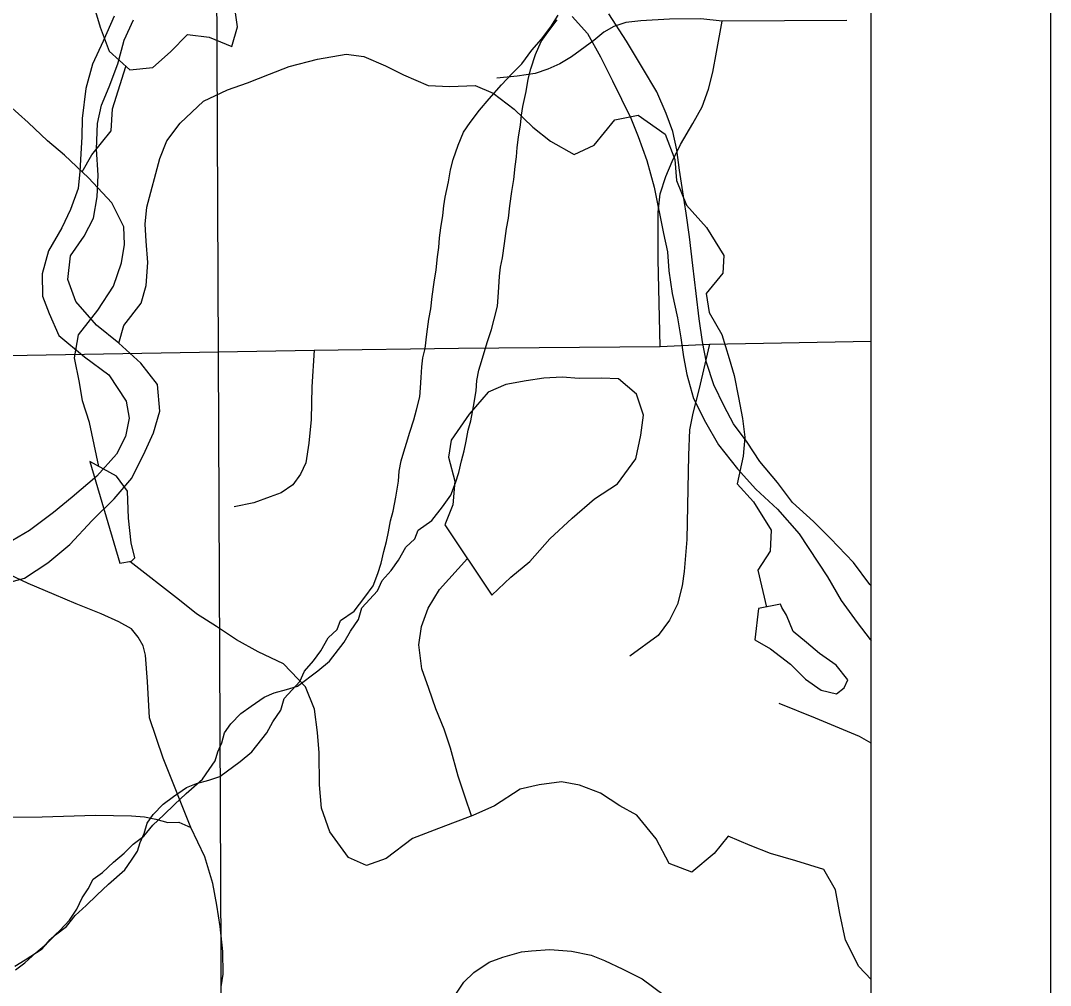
# Model space of a CAD drawing. Extents: x -21.1 to 50.3, y 0 to 22.1.
# Drawn here: x 8.426 to 9, y 15.185 to 15.723 of the extents above; entities that cross this region are included whole.
import ezdxf

# ---------------------------------------------------------------- set-up
doc = ezdxf.new("R2010")
doc.units = 0
for name, color, linetype in [('GM_X_County', 7, 'Continuous'), ('GM_X_County_Road', 7, 'Continuous'), ('GM_X_Major_River', 7, 'Continuous'), ('GM_X_Minor_Lake', 7, 'Continuous'), ('GM_X_Minor_River', 7, 'Continuous'), ('GM_X_Section', 7, 'Continuous'), ('GM_X_State_Route', 7, 'Continuous'), ('GM_X_Township_Road', 7, 'Continuous'), ('SH_Cut_Line', 7, 'Continuous'), ('SH_Data', 7, 'Continuous')]:
    doc.layers.add(name, color=color, linetype=linetype)

msp = doc.modelspace()

# ---------------------------------------------------------------- linework, layer by layer
at = {"layer": 'GM_X_County'}
msp.add_lwpolyline([(8.9, 14.74638), (8.9, 20.9), (2.1, 20.9), (2.1, 14.1), (8.89319, 14.1)], dxfattribs=at)
at = {"layer": 'GM_X_County_Road'}
msp.add_lwpolyline([(7.5677, 15.5301), (7.71992, 15.53138), (8.07144, 15.5342), (8.12717, 15.53456), (8.40804, 15.53604), (8.58951, 15.53919), (8.67006, 15.5404), (8.78252, 15.54136), (8.80991, 15.54258), (8.9, 15.5443)], dxfattribs=at)
at = {"layer": 'GM_X_Major_River'}
for points in [[(8.47818, 15.72558), (8.47189, 15.71162), (8.46599, 15.69879), (8.46236, 15.68517), (8.4602, 15.66849), (8.46004, 15.65824)], [(8.73342, 15.72525), (8.742, 15.7158), (8.74916, 15.70286), (8.75593, 15.68953), (8.76082, 15.67926), (8.76608, 15.6686), (8.77021, 15.65833), (8.77509, 15.64501), (8.77919, 15.63019), (8.78439, 15.60433), (8.78662, 15.59407), (8.78733, 15.58343), (8.78916, 15.57089), (8.79214, 15.55721), (8.79398, 15.54618), (8.79545, 15.53554), (8.7973, 15.52566), (8.80104, 15.51235), (8.80781, 15.49903), (8.81497, 15.48646), (8.82554, 15.47313), (8.83573, 15.46169), (8.84783, 15.45062), (8.85992, 15.4369), (8.87575, 15.4129), (8.88328, 15.39958), (8.89234, 15.38739), (8.8995, 15.37786), (8.9, 15.37718)], [(8.9, 15.40787), (8.89927, 15.40863), (8.89022, 15.42082), (8.87737, 15.43416), (8.86792, 15.4437), (8.8562, 15.45439), (8.8479, 15.46544), (8.83808, 15.47725), (8.83092, 15.48792), (8.82337, 15.4982), (8.81811, 15.5081), (8.81247, 15.5199), (8.80835, 15.53245), (8.80612, 15.54385), (8.80429, 15.55677), (8.80245, 15.57083), (8.80063, 15.58641), (8.7988, 15.60237), (8.79697, 15.61568), (8.79513, 15.62746), (8.79329, 15.63962), (8.79182, 15.65102), (8.78959, 15.66128), (8.78584, 15.67118), (8.78058, 15.68335), (8.77267, 15.69668), (8.76363, 15.71153), (8.75383, 15.72676)], [(8.46146, 15.60275), (8.46656, 15.61293), (8.46864, 15.62468), (8.46921, 15.63683), (8.46829, 15.65127), (8.46889, 15.6657), (8.47095, 15.67593), (8.47529, 15.68611), (8.48005, 15.69896), (8.48367, 15.7122), (8.48878, 15.72352)], [(8.46004, 15.65824), (8.45952, 15.64875), (8.45898, 15.63888), (8.45808, 15.6294), (8.45372, 15.61769), (8.449, 15.6075), (8.44158, 15.5947), (8.43797, 15.58184), (8.43815, 15.5693), (8.4418, 15.55975), (8.44731, 15.54751), (8.46156, 15.53551), (8.47507, 15.52543), (8.48472, 15.51085), (8.48647, 15.50133), (8.48441, 15.4911), (8.47932, 15.4813), (8.4685, 15.46893), (8.45464, 15.45736), (8.44426, 15.44878), (8.43081, 15.43873), (8.41509, 15.42947)], [(8.41515, 15.40858), (8.42812, 15.41218), (8.44116, 15.42072), (8.45347, 15.43079), (8.46584, 15.44428), (8.47818, 15.45625), (8.48785, 15.46788), (8.4953, 15.48296), (8.50002, 15.49314), (8.50363, 15.50524), (8.50234, 15.52008), (8.49302, 15.532), (8.48066, 15.5432), (8.46829, 15.55326), (8.45672, 15.56636), (8.45235, 15.57858), (8.4537, 15.59185), (8.46146, 15.60275)]]:
    msp.add_lwpolyline(points, dxfattribs=at)
at = {"layer": 'GM_X_Minor_Lake'}
for points in [[(8.46597, 15.7337), (8.47028, 15.71931), (8.47533, 15.70606), (8.48681, 15.69553), (8.4997, 15.69679), (8.50949, 15.70562), (8.51889, 15.71521), (8.53104, 15.7138), (8.54361, 15.7086), (8.54693, 15.71965), (8.54492, 15.73254)], [(8.68867, 15.40259), (8.69921, 15.41257), (8.70975, 15.4214), (8.72102, 15.43405), (8.73344, 15.44556), (8.74587, 15.45632), (8.75869, 15.4648), (8.76882, 15.47857), (8.77173, 15.49189), (8.77315, 15.50293), (8.76925, 15.51467), (8.75931, 15.52331), (8.74982, 15.5236), (8.73729, 15.52349), (8.7278, 15.52416), (8.71756, 15.52368), (8.70771, 15.52207), (8.69634, 15.52006), (8.68651, 15.51579), (8.676, 15.50353), (8.66588, 15.489), (8.66445, 15.47949), (8.66799, 15.46622), (8.66697, 15.45292), (8.66251, 15.44186)], [(8.46449, 15.47723), (8.48132, 15.4204)], [(8.48132, 15.4204), (8.48776, 15.4216), (8.48964, 15.42352), (8.48766, 15.43186), (8.48602, 15.44552), (8.48551, 15.46071), (8.47936, 15.46901), (8.46449, 15.47723)], [(8.66251, 15.44186), (8.68867, 15.40259)], [(8.83729, 15.39511), (8.83521, 15.37766), (8.84389, 15.37263), (8.85519, 15.36416), (8.86345, 15.35572), (8.87212, 15.34956), (8.88083, 15.34757), (8.88504, 15.35094), (8.88699, 15.35548), (8.88061, 15.36352), (8.87119, 15.37008), (8.86404, 15.37623), (8.85652, 15.38238), (8.85281, 15.39153), (8.8502, 15.39574), (8.84946, 15.39765)], [(8.84946, 15.39765), (8.83729, 15.39511)]]:
    msp.add_lwpolyline(points, dxfattribs=at)
at = {"layer": 'GM_X_Minor_River'}
for points in [[(8.6369, 15.47181), (8.63801, 15.47751), (8.63951, 15.48246), (8.641, 15.4874), (8.64287, 15.49349), (8.64512, 15.50034), (8.64661, 15.50605), (8.64847, 15.51328), (8.64882, 15.51822), (8.64917, 15.52392), (8.64952, 15.53), (8.65025, 15.53494), (8.65137, 15.54026), (8.65246, 15.54825), (8.65356, 15.55661), (8.65467, 15.56231), (8.65539, 15.56916), (8.65649, 15.57714), (8.65759, 15.58398), (8.65831, 15.59121), (8.65904, 15.59653), (8.6594, 15.60185), (8.66013, 15.60755), (8.66123, 15.6144), (8.66196, 15.61972), (8.66269, 15.62466), (8.66455, 15.63303), (8.66565, 15.63987), (8.66714, 15.64558), (8.66977, 15.65357), (8.67277, 15.6608), (8.67654, 15.66614), (8.68184, 15.67301), (8.68713, 15.6795), (8.69394, 15.68713), (8.69999, 15.69362), (8.70529, 15.69897), (8.71096, 15.7066), (8.71625, 15.71271), (8.72154, 15.71957), (8.72569, 15.72606)], [(8.68019, 15.52232), (8.6813, 15.52803), (8.6828, 15.53297), (8.68429, 15.53792), (8.68616, 15.54401), (8.68841, 15.55086), (8.6899, 15.55656), (8.69176, 15.56379), (8.69211, 15.56873), (8.69246, 15.57443), (8.69281, 15.58051), (8.69354, 15.58545), (8.69465, 15.59078), (8.69575, 15.59876), (8.69685, 15.60713), (8.69796, 15.61283), (8.69868, 15.61967), (8.69978, 15.62766), (8.70088, 15.6345), (8.7016, 15.64172), (8.70233, 15.64705), (8.70268, 15.65236), (8.70341, 15.65807), (8.70452, 15.66491), (8.70525, 15.67023), (8.70598, 15.67518), (8.70784, 15.68354), (8.70894, 15.69039), (8.71043, 15.69609), (8.71305, 15.70409), (8.71606, 15.71132), (8.71983, 15.71666), (8.72512, 15.72353)], [(8.48066, 15.5432), (8.48348, 15.55303), (8.49316, 15.56542), (8.49598, 15.57526), (8.49694, 15.58816), (8.49598, 15.59995), (8.49537, 15.60945), (8.49627, 15.61894), (8.50353, 15.64618), (8.50749, 15.656), (8.51485, 15.66576), (8.52796, 15.6781), (8.54135, 15.68435), (8.55243, 15.68836), (8.56465, 15.69311), (8.57574, 15.6975), (8.59137, 15.70144), (8.60737, 15.70424), (8.61722, 15.70295), (8.6293, 15.69783), (8.63947, 15.69274), (8.65305, 15.68683), (8.6652, 15.68627), (8.67926, 15.68681), (8.68945, 15.68248), (8.70108, 15.67357), (8.71156, 15.66353), (8.72132, 15.65578), (8.7345, 15.64837), (8.74559, 15.65352), (8.75721, 15.66778), (8.77016, 15.67024), (8.78519, 15.65975), (8.79066, 15.64561), (8.79162, 15.63382), (8.7971, 15.62006), (8.80831, 15.60774), (8.81794, 15.59202), (8.81741, 15.58215), (8.80812, 15.57089), (8.80985, 15.56023), (8.81688, 15.54797), (8.82084, 15.53461), (8.82374, 15.52507), (8.82621, 15.51287), (8.8283, 15.50107), (8.82966, 15.49079), (8.82874, 15.48017), (8.82545, 15.46464), (8.83441, 15.45463), (8.84443, 15.4389), (8.84386, 15.42714), (8.83686, 15.41661), (8.84166, 15.39602)], [(8.46021, 15.63874), (8.46561, 15.64821), (8.47649, 15.66162), (8.47714, 15.67378), (8.48463, 15.69752)], [(8.46961, 15.4744), (8.46429, 15.49889), (8.46039, 15.51101), (8.45878, 15.52125), (8.456, 15.5349), (8.45816, 15.54784), (8.46904, 15.56162), (8.47765, 15.575), (8.48209, 15.58796), (8.48389, 15.59824), (8.48342, 15.60811), (8.47685, 15.62135), (8.46382, 15.63528), (8.45043, 15.64807), (8.44087, 15.65596), (8.43015, 15.66612), (8.41944, 15.6759)], [(8.4228, 15.19572), (8.42849, 15.19917), (8.43797, 15.2053), (8.44251, 15.21065), (8.44781, 15.21561), (8.45311, 15.22134), (8.45726, 15.22744), (8.46027, 15.23392), (8.46367, 15.23888), (8.4663, 15.24421), (8.47161, 15.24804), (8.47767, 15.25377), (8.48373, 15.25874), (8.48865, 15.2637), (8.49472, 15.2683), (8.49963, 15.2744), (8.50569, 15.28013), (8.51175, 15.28587), (8.51818, 15.29198), (8.52727, 15.30001), (8.53105, 15.30535), (8.53445, 15.3103), (8.53594, 15.31525), (8.5382, 15.3202), (8.53969, 15.32591), (8.54309, 15.33087), (8.54877, 15.33659), (8.55445, 15.3408), (8.56166, 15.34578), (8.56735, 15.34809), (8.57419, 15.35003), (8.58027, 15.35196), (8.59165, 15.36038), (8.59809, 15.36574), (8.6064, 15.37642), (8.60979, 15.38252), (8.61432, 15.389), (8.61619, 15.39547), (8.62489, 15.40501), (8.62753, 15.41073), (8.63244, 15.41645), (8.6366, 15.42217), (8.64074, 15.42941), (8.64567, 15.434), (8.64754, 15.43895), (8.65513, 15.44431), (8.66117, 15.45194), (8.6657, 15.45842), (8.66833, 15.46527), (8.6702, 15.47098), (8.67169, 15.47745), (8.67318, 15.48316), (8.67429, 15.48848), (8.6754, 15.49456), (8.67689, 15.49989), (8.67837, 15.50788), (8.67984, 15.51662), (8.68019, 15.52232)], [(8.42302, 15.19369), (8.42832, 15.19752), (8.43438, 15.20325), (8.44044, 15.20822), (8.44537, 15.21319), (8.45143, 15.21778), (8.45634, 15.22389), (8.4624, 15.22962), (8.46846, 15.23535), (8.4749, 15.24146), (8.48399, 15.24949), (8.48776, 15.25483), (8.49116, 15.25979), (8.49266, 15.26473), (8.49491, 15.26968), (8.4964, 15.27539), (8.4998, 15.28035), (8.50548, 15.28608), (8.51116, 15.29029), (8.51837, 15.29527), (8.52406, 15.29758), (8.53091, 15.29951), (8.53699, 15.30145), (8.54836, 15.30987), (8.5548, 15.31522), (8.56311, 15.3259), (8.5665, 15.332), (8.57103, 15.33848), (8.5729, 15.34495), (8.5816, 15.3545), (8.58424, 15.36021), (8.58915, 15.36593), (8.59331, 15.37166), (8.59745, 15.3789), (8.60238, 15.38348), (8.60425, 15.38843), (8.61184, 15.39379), (8.61788, 15.40143), (8.62242, 15.40791), (8.62504, 15.41476), (8.62691, 15.42047), (8.6284, 15.42693), (8.62989, 15.43264), (8.631, 15.43797), (8.63211, 15.44405), (8.6336, 15.44938), (8.63508, 15.45736), (8.63655, 15.46611), (8.6369, 15.47181)], [(8.9, 15.1883), (8.89317, 15.19553), (8.88583, 15.21028), (8.88266, 15.22507), (8.88026, 15.23835), (8.87371, 15.24968), (8.85811, 15.25448), (8.84403, 15.25852), (8.8326, 15.26298), (8.82042, 15.26818), (8.81253, 15.25861), (8.8001, 15.24823), (8.78754, 15.25306), (8.78021, 15.26667), (8.76946, 15.27986), (8.75993, 15.28509), (8.74924, 15.29221), (8.73743, 15.29666), (8.72755, 15.29847), (8.71505, 15.29683), (8.70444, 15.29445), (8.6901, 15.2852), (8.67801, 15.27976), (8.66666, 15.27548), (8.65645, 15.27158), (8.64435, 15.26691), (8.62965, 15.25575), (8.61868, 15.25185), (8.60878, 15.25632), (8.5984, 15.27066), (8.59373, 15.28391), (8.59247, 15.29682), (8.59232, 15.31468), (8.59145, 15.32607), (8.58982, 15.33897), (8.58477, 15.35146), (8.57252, 15.36426), (8.55842, 15.37097), (8.54621, 15.37769), (8.53514, 15.38519), (8.52407, 15.3923), (8.51452, 15.39981), (8.48691, 15.42144)], [(8.67731, 15.2795), (8.67375, 15.28998), (8.66984, 15.30172), (8.66553, 15.31726), (8.66202, 15.32787), (8.65736, 15.33922), (8.65347, 15.35058), (8.64957, 15.36157), (8.64793, 15.37485), (8.64936, 15.38512), (8.65306, 15.39542), (8.65942, 15.40573), (8.67509, 15.42298)]]:
    msp.add_lwpolyline(points, dxfattribs=at)
at = {"layer": 'GM_X_Section'}
msp.add_lwpolyline([(7.52522, 15.9214), (7.57297, 15.92106), (8.53439, 15.91417), (8.53889, 14.90805), (7.52217, 14.89823)], close=True, dxfattribs=at)
at = {"layer": 'GM_X_State_Route'}
msp.add_lwpolyline([(8.9, 14.1), (8.9, 17.84218), (8.25757, 17.83124), (7.86638, 17.82395), (7.58368, 17.81946), (6.90933, 17.81425), (6.69997, 17.81193), (6.66406, 17.81203), (6.52196, 17.81036), (6.52053, 17.72081), (6.52013, 17.69645), (6.52222, 16.85672), (6.52315, 16.46813), (6.52123, 16.24517), (6.51982, 16.08256), (6.51595, 15.49226), (6.51465, 15.30312), (6.514, 15.09364), (6.51464, 15.03489), (6.5142, 14.9441), (6.51283, 14.60317)], dxfattribs=at)
at = {"layer": 'GM_X_Township_Road'}
for points in [[(8.8865, 15.72314), (8.81694, 15.72266), (8.80506, 15.72411), (8.78761, 15.72387), (8.77161, 15.7229), (8.76337, 15.72193), (8.75659, 15.71975), (8.75101, 15.7166), (8.74544, 15.71199), (8.73308, 15.70278), (8.72653, 15.69891), (8.71975, 15.696), (8.71272, 15.69357), (8.70278, 15.69212), (8.69139, 15.69091)], [(8.78252, 15.54136), (8.78131, 15.58984), (8.78131, 15.60584), (8.78131, 15.61626), (8.78252, 15.62644), (8.78567, 15.63613), (8.78906, 15.64437), (8.79386, 15.65393), (8.8007, 15.6657), (8.80579, 15.67491), (8.80942, 15.68485), (8.81185, 15.6943), (8.81379, 15.70545), (8.81694, 15.72266)], [(8.80991, 15.54258), (8.80409, 15.51713), (8.8007, 15.50404), (8.79876, 15.49483), (8.79827, 15.48077), (8.7973, 15.43375), (8.79585, 15.41582), (8.79464, 15.40782), (8.79221, 15.39764), (8.78761, 15.38867), (8.78131, 15.38019), (8.76555, 15.36855)], [(8.58951, 15.53919), (8.58832, 15.51883), (8.58785, 15.50059), (8.58667, 15.48733), (8.58501, 15.47644), (8.58193, 15.47004), (8.57767, 15.46412), (8.57127, 15.45962), (8.56512, 15.45749), (8.55588, 15.45418), (8.54499, 15.45181)], [(8.53765, 15.1842), (8.53883, 15.19131), (8.53869, 15.20387), (8.53717, 15.21783), (8.53528, 15.22967), (8.53315, 15.24175), (8.52865, 15.25667), (8.52083, 15.27301), (8.50547, 15.31164), (8.49773, 15.33415), (8.49662, 15.35445), (8.49551, 15.36922), (8.49431, 15.37437), (8.49145, 15.37918), (8.48768, 15.38384), (8.48075, 15.38767), (8.47086, 15.39213), (8.45689, 15.39781), (8.44458, 15.40302), (8.43018, 15.40908), (8.4164, 15.41557)], [(8.9, 15.32009), (8.89361, 15.32379), (8.86898, 15.33409), (8.84884, 15.34215)], [(8.28957, 15.27584), (8.29846, 15.27704), (8.32285, 15.27751), (8.35956, 15.27822), (8.43795, 15.27893), (8.46778, 15.27988), (8.48768, 15.27964), (8.49502, 15.27893), (8.50141, 15.27775), (8.50804, 15.27585), (8.5142, 15.27609), (8.52083, 15.27301)], [(8.66898, 15.18072), (8.67297, 15.18678), (8.67854, 15.19211), (8.68714, 15.19796), (8.69478, 15.20083), (8.7052, 15.20374), (8.71078, 15.20423), (8.72096, 15.20495), (8.73302, 15.20412), (8.74398, 15.2018), (8.7515, 15.19889), (8.76168, 15.19405), (8.77243, 15.18872), (8.78475, 15.17948)]]:
    msp.add_lwpolyline(points, dxfattribs=at)
at = {"layer": 'SH_Cut_Line'}
msp.add_lwpolyline([(6.50995, 14.1), (8.9, 14.1), (8.9, 20.9), (6.52955, 20.9), (6.52977, 20.39859), (6.52273, 19.34666), (6.52255, 18.97782), (6.52225, 18.35692), (6.52196, 17.81036), (6.52053, 17.72081), (6.52013, 17.69645), (6.52222, 16.85672), (6.52315, 16.46813), (6.52123, 16.24517), (6.51982, 16.08256), (6.51595, 15.49226), (6.51465, 15.30312), (6.514, 15.09364), (6.51464, 15.03489), (6.5142, 14.9441), (6.51283, 14.60317), (6.513, 14.41466), (6.51114, 14.29418), (6.5113, 14.24348)], close=True, dxfattribs=at)
at = {"layer": 'SH_Data'}
msp.add_line((9, 21), (9, 14), dxfattribs=at)

doc.saveas('drawing.dxf')
